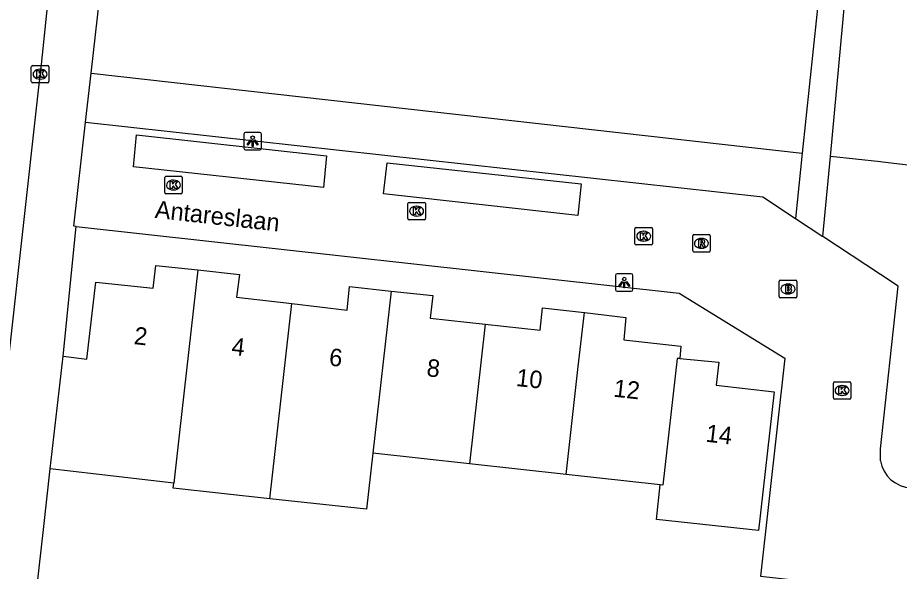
# Model space of a CAD drawing. Extents: x 161928 to 163055, y 386475 to 387428.
# Drawn here: x 162450.8 to 162501.1, y 387012.7 to 387044.3 of the extents above; entities that cross this region are included whole.
import ezdxf

# ---------------------------------------------------------------- set-up
doc = ezdxf.new("R2010")
doc.units = 0
for name, color, linetype in [('IMGEO_Brandkraan', 7, 'Continuous'), ('IMGEO_Groenvoorziening', 7, 'Continuous'), ('IMGEO_Kolk', 7, 'Continuous'), ('IMGEO_Lichtpunt', 7, 'Continuous'), ('IMGEO_Muur', 7, 'Continuous'), ('IMGEO_Openbare_ruimte_label', 7, 'Continuous'), ('IMGEO_Pand', 7, 'Continuous'), ('IMGEO_Pand_nummerreeks', 7, 'Continuous'), ('IMGEO_Rijbaan_lokaal_open', 7, 'Continuous'), ('IMGEO_Rioolput', 7, 'Continuous'), ('IMGEO_Voetpad_halfverhard', 7, 'Continuous'), ('IMGEO_Voetpad_open', 7, 'Continuous')]:
    doc.layers.add(name, color=color, linetype=linetype)

msp = doc.modelspace()

# ---------------------------------------------------------------- linework, layer by layer
at = {"layer": 'IMGEO_Brandkraan'}
for p, q in [((162494.305, 387029.293), (162495.157, 387029.293)), ((162494.23, 387028.367), (162494.23, 387029.219)), ((162494.718, 387029.073), (162494.743, 387029.073)), ((162495.231, 387029.219), (162495.231, 387028.367)), ((162495.157, 387028.293), (162494.305, 387028.293)), ((162494.741, 387028.513), (162494.716, 387028.513))]:
    msp.add_line(p, q, dxfattribs=at)
for points in [[(162494.305, 387029.293), (162495.157, 387029.293)], [(162494.23, 387028.367), (162494.23, 387029.219)], [(162494.578, 387028.993), (162494.578, 387028.593), (162494.791, 387028.593)], [(162494.809, 387028.993), (162494.578, 387028.993)], [(162494.757, 387028.912), (162494.703, 387028.912), (162494.703, 387028.836)], [(162494.703, 387028.836), (162494.756, 387028.836)], [(162495.231, 387029.219), (162495.231, 387028.367)], [(162495.157, 387028.293), (162494.305, 387028.293)], [(162494.765, 387028.76), (162494.703, 387028.76), (162494.703, 387028.679)], [(162494.703, 387028.679), (162494.765, 387028.679)]]:
    msp.add_lwpolyline(points, dxfattribs=at)
for centre, radius, start, end in [((162494.307, 387029.217), 0.0765, 91.552, 178.448), ((162494.307, 387029.217), 0.0765, 91.552, 178.448), ((162495.155, 387029.217), 0.0765, 1.552, 88.448), ((162495.155, 387029.217), 0.0765, 1.552, 88.448), ((162494.758, 387028.874), 0.0379, 267.8285, 90.9355), ((162494.813, 387028.848), 0.145, 59.4692, 91.5367), ((162494.838, 387028.895), 0.0922, 285.5137, 58.1501), ((162494.843, 387028.703), 0.105, 301.3115, 78.989), ((162494.307, 387028.369), 0.0765, 181.552, 268.448), ((162494.307, 387028.369), 0.0765, 181.552, 268.448), ((162494.766, 387028.719), 0.0404, 269.8759, 90.5077), ((162494.797, 387028.844), 0.251, 268.6676, 293.5347), ((162495.155, 387028.369), 0.0765, 271.552, 358.448), ((162495.155, 387028.369), 0.0765, 271.552, 358.448)]:
    msp.add_arc(centre, radius, start, end, dxfattribs=at)
for centre, major_axis, ratio, start_param, end_param in [((162494.717, 387028.793), (-0.387, 0.002), 0.722429, 4.712389, 7.853982), ((162494.742, 387028.793), (-0.39, 0.002), 0.717154, 1.570796, 4.712389)]:
    msp.add_ellipse(centre, major_axis=major_axis, ratio=ratio, start_param=start_param, end_param=end_param, dxfattribs=at)
at = {"layer": 'IMGEO_Groenvoorziening'}
for points in [[(162454.962, 387041.131), (162495.545, 387036.552)], [(162528.967, 387023.369), (162504.756, 387025.723), (162505.814, 387035.38), (162500.128, 387036.036), (162500, 387036.05), (162497.147, 387036.371)]]:
    msp.add_lwpolyline(points, dxfattribs=at)
at = {"layer": 'IMGEO_Kolk'}
for p, q in [((162451.544, 387040.64), (162451.544, 387041.492)), ((162451.619, 387041.566), (162452.471, 387041.566)), ((162452.545, 387041.492), (162452.545, 387040.64)), ((162452.032, 387041.346), (162452.057, 387041.346)), ((162452.471, 387040.566), (162451.619, 387040.566)), ((162452.055, 387040.786), (162452.03, 387040.786)), ((162459.155, 387034.304), (162459.155, 387035.156)), ((162459.23, 387035.23), (162460.082, 387035.23)), ((162459.643, 387035.01), (162459.668, 387035.01)), ((162460.156, 387035.156), (162460.156, 387034.304)), ((162459.666, 387034.45), (162459.641, 387034.45)), ((162460.082, 387034.23), (162459.23, 387034.23)), ((162473.033, 387032.816), (162473.033, 387033.668)), ((162473.108, 387033.742), (162473.96, 387033.742)), ((162473.521, 387033.522), (162473.546, 387033.522)), ((162474.034, 387033.668), (162474.034, 387032.816)), ((162473.544, 387032.962), (162473.519, 387032.962)), ((162473.96, 387032.742), (162473.108, 387032.742)), ((162486.068, 387032.307), (162486.92, 387032.307)), ((162485.993, 387031.381), (162485.993, 387032.233)), ((162486.481, 387032.087), (162486.506, 387032.087)), ((162486.994, 387032.233), (162486.994, 387031.381)), ((162486.92, 387031.307), (162486.068, 387031.307)), ((162486.504, 387031.527), (162486.479, 387031.527)), ((162497.317, 387022.569), (162497.317, 387023.421)), ((162497.392, 387023.495), (162498.244, 387023.495)), ((162497.805, 387023.275), (162497.83, 387023.275)), ((162498.318, 387023.421), (162498.318, 387022.569)), ((162498.244, 387022.495), (162497.392, 387022.495)), ((162497.828, 387022.715), (162497.803, 387022.715))]:
    msp.add_line(p, q, dxfattribs=at)
for points in [[(162451.544, 387040.64), (162451.544, 387041.492)], [(162451.619, 387041.566), (162452.471, 387041.566)], [(162452.545, 387041.492), (162452.545, 387040.64)], [(162451.865, 387041.266), (162451.988, 387041.266), (162451.988, 387041.115), (162452.118, 387041.266), (162452.282, 387041.266), (162452.136, 387041.115), (162452.289, 387040.866), (162452.137, 387040.866), (162452.052, 387041.03), (162451.988, 387040.963), (162451.988, 387040.866), (162451.865, 387040.866), (162451.865, 387041.266)], [(162452.471, 387040.566), (162451.619, 387040.566)], [(162459.155, 387034.304), (162459.155, 387035.156)], [(162459.23, 387035.23), (162460.082, 387035.23)], [(162459.476, 387034.93), (162459.599, 387034.93), (162459.599, 387034.779), (162459.729, 387034.93), (162459.893, 387034.93), (162459.747, 387034.779), (162459.9, 387034.53), (162459.748, 387034.53), (162459.663, 387034.694), (162459.599, 387034.627), (162459.599, 387034.53), (162459.476, 387034.53), (162459.476, 387034.93)], [(162460.156, 387035.156), (162460.156, 387034.304)], [(162460.082, 387034.23), (162459.23, 387034.23)], [(162473.033, 387032.816), (162473.033, 387033.668)], [(162473.108, 387033.742), (162473.96, 387033.742)], [(162473.354, 387033.442), (162473.477, 387033.442), (162473.477, 387033.291), (162473.607, 387033.442), (162473.771, 387033.442), (162473.625, 387033.291), (162473.778, 387033.042), (162473.626, 387033.042), (162473.541, 387033.206), (162473.477, 387033.139), (162473.477, 387033.042), (162473.354, 387033.042), (162473.354, 387033.442)], [(162474.034, 387033.668), (162474.034, 387032.816)], [(162473.96, 387032.742), (162473.108, 387032.742)], [(162486.068, 387032.307), (162486.92, 387032.307)], [(162485.993, 387031.381), (162485.993, 387032.233)], [(162486.314, 387032.007), (162486.437, 387032.007), (162486.437, 387031.856), (162486.567, 387032.007), (162486.731, 387032.007), (162486.585, 387031.856), (162486.738, 387031.607), (162486.586, 387031.607), (162486.501, 387031.771), (162486.437, 387031.704), (162486.437, 387031.607), (162486.314, 387031.607), (162486.314, 387032.007)], [(162486.994, 387032.233), (162486.994, 387031.381)], [(162486.92, 387031.307), (162486.068, 387031.307)], [(162497.317, 387022.569), (162497.317, 387023.421)], [(162497.392, 387023.495), (162498.244, 387023.495)], [(162498.318, 387023.421), (162498.318, 387022.569)], [(162497.638, 387023.195), (162497.761, 387023.195), (162497.761, 387023.044), (162497.891, 387023.195), (162498.055, 387023.195), (162497.909, 387023.044), (162498.062, 387022.795), (162497.91, 387022.795), (162497.825, 387022.959), (162497.761, 387022.892), (162497.761, 387022.795), (162497.638, 387022.795), (162497.638, 387023.195)], [(162498.244, 387022.495), (162497.392, 387022.495)]]:
    msp.add_lwpolyline(points, dxfattribs=at)
for centre, start, end in [((162451.621, 387041.49), 91.552, 178.448), ((162451.621, 387041.49), 91.552, 178.448), ((162452.469, 387041.49), 1.552, 88.448), ((162452.469, 387041.49), 1.552, 88.448), ((162451.621, 387040.642), 181.552, 268.448), ((162451.621, 387040.642), 181.552, 268.448), ((162452.469, 387040.642), 271.552, 358.448), ((162452.469, 387040.642), 271.552, 358.448), ((162459.232, 387035.154), 91.552, 178.448), ((162459.232, 387035.154), 91.552, 178.448), ((162460.08, 387035.154), 1.552, 88.448), ((162460.08, 387035.154), 1.552, 88.448), ((162459.232, 387034.306), 181.552, 268.448), ((162459.232, 387034.306), 181.552, 268.448), ((162460.08, 387034.306), 271.552, 358.448), ((162460.08, 387034.306), 271.552, 358.448), ((162473.11, 387033.666), 91.552, 178.448), ((162473.11, 387033.666), 91.552, 178.448), ((162473.958, 387033.666), 1.552, 88.448), ((162473.958, 387033.666), 1.552, 88.448), ((162473.11, 387032.818), 181.552, 268.448), ((162473.11, 387032.818), 181.552, 268.448), ((162473.958, 387032.818), 271.552, 358.448), ((162473.958, 387032.818), 271.552, 358.448), ((162486.07, 387032.231), 91.552, 178.448), ((162486.07, 387032.231), 91.552, 178.448), ((162486.918, 387032.231), 1.552, 88.448), ((162486.918, 387032.231), 1.552, 88.448), ((162486.07, 387031.383), 181.552, 268.448), ((162486.07, 387031.383), 181.552, 268.448), ((162486.918, 387031.383), 271.552, 358.448), ((162486.918, 387031.383), 271.552, 358.448), ((162497.394, 387023.419), 91.552, 178.448), ((162497.394, 387023.419), 91.552, 178.448), ((162498.242, 387023.419), 1.552, 88.448), ((162498.242, 387023.419), 1.552, 88.448), ((162497.394, 387022.571), 181.552, 268.448), ((162497.394, 387022.571), 181.552, 268.448), ((162498.242, 387022.571), 271.552, 358.448), ((162498.242, 387022.571), 271.552, 358.448)]:
    msp.add_arc(centre, 0.0765, start, end, dxfattribs=at)
for centre, major_axis, ratio, start_param, end_param in [((162452.031, 387041.066), (-0.387, 0.002), 0.722429, 4.712389, 7.853982), ((162452.056, 387041.066), (-0.39, 0.002), 0.717154, 1.570796, 4.712389), ((162459.642, 387034.73), (-0.387, 0.002), 0.722429, 4.712389, 7.853982), ((162459.667, 387034.73), (-0.39, 0.002), 0.717154, 1.570796, 4.712389), ((162473.52, 387033.242), (-0.387, 0.002), 0.722429, 4.712389, 7.853982), ((162473.545, 387033.242), (-0.39, 0.002), 0.717154, 1.570796, 4.712389), ((162486.48, 387031.807), (-0.387, 0.002), 0.722429, 4.712389, 7.853982), ((162486.505, 387031.807), (-0.39, 0.002), 0.717154, 1.570796, 4.712389), ((162497.804, 387022.995), (-0.387, 0.002), 0.722429, 4.712389, 7.853982), ((162497.829, 387022.995), (-0.39, 0.002), 0.717154, 1.570796, 4.712389)]:
    msp.add_ellipse(centre, major_axis=major_axis, ratio=ratio, start_param=start_param, end_param=end_param, dxfattribs=at)
at = {"layer": 'IMGEO_Lichtpunt'}
for p, q in [((162463.677, 387037.642), (162463.677, 387036.835)), ((162463.677, 387037.642), (162463.677, 387036.835)), ((162464.579, 387037.737), (162463.771, 387037.737)), ((162464.579, 387037.737), (162463.771, 387037.737)), ((162464.673, 387036.835), (162464.673, 387037.642)), ((162464.673, 387036.835), (162464.673, 387037.642)), ((162463.771, 387036.741), (162464.579, 387036.741)), ((162463.771, 387036.741), (162464.579, 387036.741)), ((162484.884, 387029.564), (162484.884, 387028.757)), ((162484.884, 387029.564), (162484.884, 387028.757)), ((162485.786, 387029.659), (162484.978, 387029.659)), ((162485.786, 387029.659), (162484.978, 387029.659)), ((162485.88, 387028.757), (162485.88, 387029.564)), ((162485.88, 387028.757), (162485.88, 387029.564)), ((162484.978, 387028.663), (162485.786, 387028.663)), ((162484.978, 387028.663), (162485.786, 387028.663))]:
    msp.add_line(p, q, dxfattribs=at)
for points in [[(162464.051, 387037.306), (162464.09, 387037.278), (162463.902, 387037.016), (162463.864, 387037.043), (162464.051, 387037.306)], [(162464.153, 387037.258), (162464.2, 387037.258), (162464.2, 387036.936), (162464.153, 387036.936), (162464.153, 387037.258)], [(162464.263, 387037.278), (162464.301, 387037.305), (162464.488, 387037.043), (162464.449, 387037.015), (162464.263, 387037.278)], [(162485.258, 387029.228), (162485.297, 387029.2), (162485.109, 387028.938), (162485.071, 387028.965), (162485.258, 387029.228)], [(162485.36, 387029.18), (162485.407, 387029.18), (162485.407, 387028.858), (162485.36, 387028.858), (162485.36, 387029.18)], [(162485.47, 387029.2), (162485.508, 387029.227), (162485.695, 387028.965), (162485.656, 387028.937), (162485.47, 387029.2)]]:
    msp.add_lwpolyline(points, dxfattribs=at)
for centre in [(162464.176, 387037.44), (162485.383, 387029.362)]:
    msp.add_circle(centre, 0.0994, dxfattribs=at)
for centre, start, end in [((162463.771, 387037.642), 90, 180), ((162463.771, 387037.642), 90, 180), ((162464.579, 387037.642), 0, 90), ((162464.579, 387037.642), 0, 90), ((162463.771, 387036.835), 180, 270), ((162463.771, 387036.835), 180, 270), ((162464.579, 387036.835), 270, 0), ((162464.579, 387036.835), 270, 360), ((162484.978, 387029.564), 90, 180), ((162484.978, 387029.564), 90, 180), ((162485.786, 387029.564), 0, 90), ((162485.786, 387029.564), 0, 90), ((162484.978, 387028.757), 180, 270), ((162484.978, 387028.757), 180, 270), ((162485.786, 387028.757), 270, 0), ((162485.786, 387028.757), 270, 360)]:
    msp.add_arc(centre, 0.0946, start, end, dxfattribs=at)
at = {"layer": 'IMGEO_Muur'}
for points in [[(162452.233, 387015.061), (162452.625, 387018.51)], [(162451.856, 387011.677), (162452.233, 387015.061)]]:
    msp.add_lwpolyline(points, dxfattribs=at)
at = {"layer": 'IMGEO_Pand'}
for points in [[(162453.365, 387024.947), (162454.716, 387024.791), (162455.221, 387029.182), (162458.506, 387028.839), (162458.648, 387030.136), (162461.04, 387029.878)], [(162461.04, 387029.878), (162459.996, 387020.613), (162459.668, 387017.701)], [(162461.04, 387029.878), (162463.419, 387029.622), (162463.26, 387028.324), (162466.409, 387027.956)], [(162466.409, 387027.956), (162469.566, 387027.588), (162469.697, 387028.929), (162472.075, 387028.674)], [(162472.075, 387028.674), (162471.031, 387019.405)], [(162472.075, 387028.674), (162474.463, 387028.417), (162474.308, 387027.125), (162477.447, 387026.783)], [(162465.153, 387016.81), (162466.409, 387027.956)], [(162477.447, 387026.783), (162480.589, 387026.441), (162480.717, 387027.715), (162483.106, 387027.442)], [(162482.065, 387018.196), (162482.759, 387024.36), (162483.106, 387027.442)], [(162483.106, 387027.442), (162485.469, 387027.172), (162485.363, 387025.884), (162488.611, 387025.519), (162488.565, 387024.815)], [(162477.447, 387026.783), (162476.548, 387018.801)], [(162452.625, 387018.51), (162453.365, 387024.947)], [(162488.565, 387024.815), (162490.78, 387024.604), (162490.639, 387023.3), (162493.94, 387022.925), (162493.044, 387014.986), (162487.221, 387015.619), (162487.44, 387017.61)], [(162488.565, 387024.815), (162488.41, 387024.83), (162487.595, 387017.593), (162487.44, 387017.61)], [(162471.031, 387019.405), (162470.67, 387016.206), (162465.153, 387016.81)], [(162476.548, 387018.801), (162471.031, 387019.405)], [(162482.065, 387018.196), (162476.548, 387018.801)], [(162459.668, 387017.701), (162456.56, 387018.058), (162452.625, 387018.51)], [(162487.44, 387017.61), (162482.065, 387018.196)], [(162465.153, 387016.81), (162459.636, 387017.414), (162459.668, 387017.701)]]:
    msp.add_lwpolyline(points, dxfattribs=at)
at = {"layer": 'IMGEO_Rijbaan_lokaal_open'}
for points in [[(162454.054, 387060.362), (162452.045, 387041.07), (162451.961, 387040.323), (162450.98, 387031.559), (162449.191, 387015.573), (162448.713, 387011.344), (162448.292, 387007.576), (162448.152, 387006.327), (162447.431, 387000), (162443.688, 386965.609)], [(162454.107, 387032.358), (162453.971, 387032.373), (162454.63, 387038.314)], [(162454.63, 387038.314), (162493.297, 387034.054), (162495.155, 387032.827)], [(162468.222, 387034.59), (162457.372, 387035.763), (162457.55, 387037.592), (162468.396, 387036.397), (162468.222, 387034.59)], [(162471.65, 387034.223), (162471.855, 387036.005), (162482.921, 387034.795), (162482.737, 387032.997), (162471.65, 387034.223)], [(162495.155, 387032.827), (162496.718, 387031.794)], [(162454.107, 387032.358), (162488.516, 387028.552), (162494.556, 387024.833), (162493.169, 387012.393), (162497.633, 387011.9)], [(162500, 387018.977), (162500, 387019.667), (162501.019, 387028.95), (162500, 387029.625), (162496.718, 387031.794)]]:
    msp.add_lwpolyline(points, dxfattribs=at)
msp.add_arc((162501.864, 387019.314), 1.894, 190.243, 266.6767, dxfattribs=at)
at = {"layer": 'IMGEO_Rioolput'}
for p, q in [((162489.289, 387030.977), (162489.289, 387031.829)), ((162489.364, 387031.903), (162490.216, 387031.903)), ((162490.29, 387031.829), (162490.29, 387030.977)), ((162489.777, 387031.683), (162489.802, 387031.683)), ((162490.216, 387030.903), (162489.364, 387030.903)), ((162489.8, 387031.123), (162489.775, 387031.123))]:
    msp.add_line(p, q, dxfattribs=at)
for points in [[(162489.289, 387030.977), (162489.289, 387031.829)], [(162489.364, 387031.903), (162490.216, 387031.903)], [(162490.29, 387031.829), (162490.29, 387030.977)], [(162489.878, 387031.601), (162489.626, 387031.603), (162489.626, 387031.203)], [(162489.626, 387031.203), (162489.75, 387031.203), (162489.75, 387031.365), (162489.761, 387031.365)], [(162489.804, 387031.522), (162489.75, 387031.522), (162489.75, 387031.441)], [(162489.75, 387031.441), (162489.802, 387031.441)], [(162489.808, 387031.336), (162489.879, 387031.203), (162490.019, 387031.203), (162489.954, 387031.329)], [(162490.216, 387030.903), (162489.364, 387030.903)]]:
    msp.add_lwpolyline(points, dxfattribs=at)
for centre, radius, start, end in [((162489.366, 387031.827), 0.0765, 91.552, 178.448), ((162489.366, 387031.827), 0.0765, 91.552, 178.448), ((162490.214, 387031.827), 0.0765, 1.552, 88.448), ((162490.214, 387031.827), 0.0765, 1.552, 88.448), ((162489.76, 387031.312), 0.0533, 26.0293, 88.6989), ((162489.786, 387031.63), 0.19, 274.7715, 282.9687), ((162489.81, 387031.426), 0.0964, 77.0061, 93.1865), ((162489.824, 387031.483), 0.0378, 276.6634, 79.6772), ((162489.877, 387031.491), 0.109, 350.3612, 89.416), ((162489.875, 387031.491), 0.112, 277.5842, 350.9817), ((162489.859, 387031.276), 0.108, 29.5134, 73.7905), ((162489.366, 387030.979), 0.0765, 181.552, 268.448), ((162489.366, 387030.979), 0.0765, 181.552, 268.448), ((162490.214, 387030.979), 0.0765, 271.552, 358.448), ((162490.214, 387030.979), 0.0765, 271.552, 358.448)]:
    msp.add_arc(centre, radius, start, end, dxfattribs=at)
for centre, major_axis, ratio, start_param, end_param in [((162489.776, 387031.403), (-0.387, 0.002), 0.722429, 4.712389, 7.853982), ((162489.801, 387031.403), (-0.39, 0.002), 0.717154, 1.570796, 4.712389)]:
    msp.add_ellipse(centre, major_axis=major_axis, ratio=ratio, start_param=start_param, end_param=end_param, dxfattribs=at)
at = {"layer": 'IMGEO_Voetpad_halfverhard'}
for points in [[(162499.259, 387071.64), (162497.412, 387054.397), (162495.545, 387036.552)], [(162497.147, 387036.371), (162497.977, 387045.242), (162498.559, 387051.457), (162500.406, 387068.371), (162500.751, 387071.474)], [(162495.545, 387036.552), (162495.155, 387032.827)], [(162496.718, 387031.794), (162497.147, 387036.371)]]:
    msp.add_lwpolyline(points, dxfattribs=at)
at = {"layer": 'IMGEO_Voetpad_open'}
for points in [[(162454.962, 387041.131), (162458.728, 387074.485)], [(162454.63, 387038.314), (162454.962, 387041.131)], [(162453.365, 387024.947), (162454.107, 387032.358)], [(162451.814, 387011.267), (162451.856, 387011.677), (162452.233, 387015.061), (162452.625, 387018.51)]]:
    msp.add_lwpolyline(points, dxfattribs=at)

# ---------------------------------------------------------------- texts
at = {"layer": 'IMGEO_Openbare_ruimte_label'}
msp.add_text('Antareslaan', height=1, rotation=353.6851, dxfattribs=at).set_placement((162458.564, 387032.86))
at = {"layer": 'IMGEO_Pand_nummerreeks'}
for s, rotation, p in [('2', 353.7376, (162457.37, 387025.647)), ('4', 353.7376, (162462.937, 387025.036)), ('6', 353.7395, (162468.502, 387024.425)), ('8', 353.7395, (162474.071, 387023.815)), ('10', 353.7395, (162479.178, 387023.254)), ('12', 353.7395, (162484.737, 387022.645)), ('14', 353.5189, (162490.004, 387020.071))]:
    msp.add_text(s, height=1, rotation=rotation, dxfattribs=at).set_placement(p)

doc.saveas('drawing.dxf')
